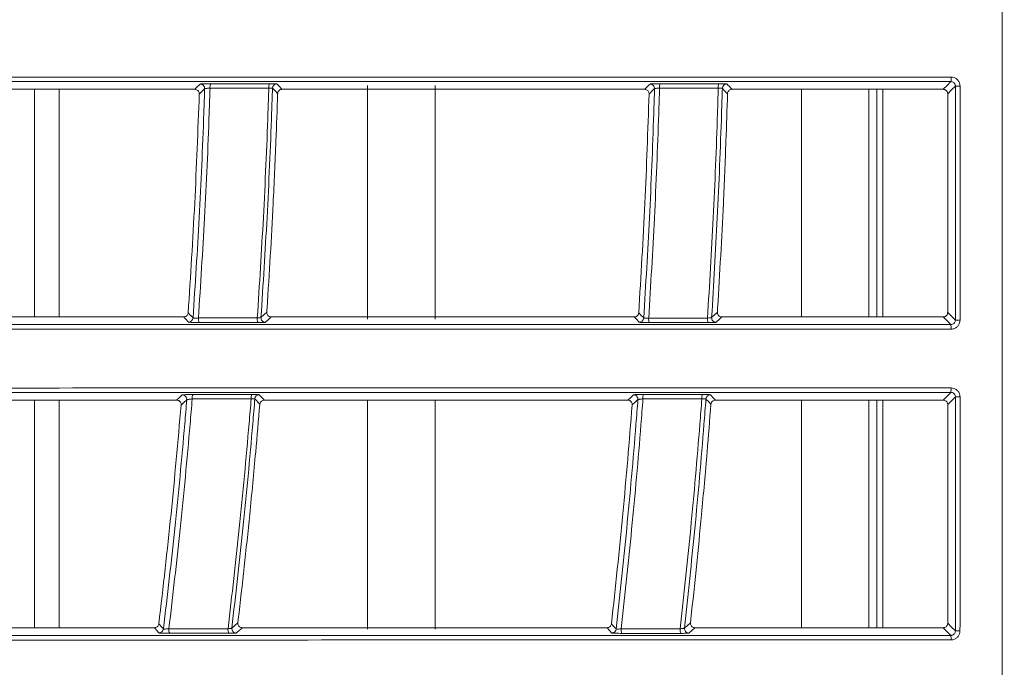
# Model space of a CAD drawing. Header units: millimetres. Extents: x 0 to 1118, y 0 to 864.
# Tile 388 of 512: x 590 to 601, y 412 to 419. Entities that reach past the tile are written whole.
import ezdxf

# ---------------------------------------------------------------- set-up
doc = ezdxf.new("R2010")
doc.units = ezdxf.units.MM
doc.styles.add('SLDTEXTSTYLE0', font='TXT', dxfattribs={"width": 0.605})
doc.dimstyles.new('SLDDIMSTYLE0', dxfattribs={"dimtxt": 3.175, "dimasz": 3.302, "dimexe": 0, "dimexo": 0.0625, "dimgap": 0.79375, "dimtad": 0, "dimdec": 1, "dimlfac": 4, "dimrnd": 1e-09, "dimzin": 12, "dimdsep": 46, "dimtxsty": 'SLDTEXTSTYLE0', "dimsah": 1, "dimcen": 0.09, "dimadec": 0, "dimazin": 3, "dimtfac": 1, "dimtofl": 0, "dimtmove": 0, "dimatfit": 3, "dimfxl": 1, "dimfrac": 2, "dimtolj": 1, "dimtzin": 12, "dimarcsym": 0})

# ---------------------------------------------------------------- blocks, each defined once
blk = doc.blocks.new('_D')
at = {"color": 7, "linetype": 'Continuous', "lineweight": 0}
for p, q in [((523.725, 418.739), (523.725, 362.273)), ((602.598, 372.505), (602.598, 362.273)), ((523.725, 363.873), (554.251, 363.873)), ((602.598, 363.873), (565.165, 363.873))]:
    blk.add_line(p, q, dxfattribs=at)
for points in [[(523.725, 363.873), (527.027, 363.365), (527.027, 364.381)], [(602.598, 363.873), (599.296, 364.381), (599.296, 363.365)]]:
    blk.add_solid(points, dxfattribs=at)
at = {"color": 7, "linetype": 'Continuous', "lineweight": 0, "insert": (554.251, 365.529), "char_height": 3.175, "attachment_point": 1, "style": 'SLDTEXTSTYLE0'}
blk.add_mtext('315.5', dxfattribs=at)

msp = doc.modelspace()

# ---------------------------------------------------------------- linework, layer by layer
at = {"color": 7, "linetype": 'Continuous', "lineweight": 15}
for p, q in [((593.7482, 418.2608), (593.7482, 415.6658)), ((594.4982, 415.6658), (594.4982, 418.2608)), ((587.7948, 418.219), (591.8263, 418.219)), ((590.044, 418.219), (590.044, 415.6896)), ((590.317, 415.6896), (590.317, 418.219)), ((592.798, 418.219), (596.8283, 418.219)), ((597.8005, 418.219), (600.1486, 418.219)), ((598.5732, 418.219), (598.5732, 415.6897)), ((599.3232, 418.219), (599.3232, 415.6897)), ((599.4107, 418.219), (599.4107, 415.6897)), ((599.4763, 415.6897), (599.4763, 418.219)), ((591.7029, 415.6896), (587.6638, 415.6896)), ((596.7134, 415.6897), (592.6764, 415.6896)), ((600.1486, 415.6897), (597.6872, 415.6897)), ((587.5806, 414.765), (591.6249, 414.765)), ((590.044, 414.765), (590.044, 412.2356)), ((590.317, 412.2356), (590.317, 414.765)), ((592.5993, 414.765), (596.6406, 414.7651)), ((593.7482, 414.765), (593.7482, 412.2208)), ((594.4982, 412.2208), (594.4982, 414.765)), ((597.6154, 414.7651), (600.1486, 414.7651)), ((598.5732, 414.7651), (598.5732, 412.2357)), ((599.3232, 414.7651), (599.3232, 412.2357)), ((599.4107, 414.7651), (599.4107, 412.2357)), ((599.4763, 412.2357), (599.4763, 414.7651)), ((591.3772, 412.2357), (587.3174, 412.2356)), ((596.4101, 412.2357), (592.3553, 412.2357)), ((600.1485, 412.2357), (597.388, 412.2357))]:
    msp.add_line(p, q, dxfattribs=at)
at = {"color": 9, "linetype": 'Continuous', "lineweight": 0}
for p, q in [((592.5496, 414.7195), (592.4946, 414.7787)), ((596.4101, 412.2357), (596.4625, 412.1768))]:
    msp.add_line(p, q, dxfattribs=at)
at = {"color": 9, "linetype": 'Continuous', "lineweight": 0, "flags": 128}
for points in [[(591.8263, 418.219), (591.8571, 418.249), (591.8781, 418.2695), (591.886, 418.2772)], [(592.7399, 418.2786), (592.768, 418.2497), (592.7877, 418.2295), (592.798, 418.219)], [(596.8283, 418.219), (596.8385, 418.229), (596.8594, 418.2494), (596.8803, 418.2697), (596.8887, 418.2779)], [(597.7425, 418.2787), (597.7509, 418.27), (597.7706, 418.2497), (597.7903, 418.2295), (597.8005, 418.219)], [(600.1486, 418.219), (600.1922, 418.2627), (600.2341, 418.3047)], [(600.284, 418.2545), (600.2413, 418.2118), (600.1985, 418.169)], [(591.9363, 418.2256), (591.9062, 418.1963), (591.8762, 418.167)], [(592.748, 418.171), (592.7191, 418.2006), (592.7184, 418.2014), (592.6902, 418.2302)], [(596.9388, 418.2264), (596.9085, 418.1969), (596.8886, 418.1775), (596.8782, 418.1673)], [(591.7528, 415.7365), (591.7799, 415.7072), (591.7809, 415.7061), (591.807, 415.678)], [(592.5627, 415.6834), (592.5946, 415.713), (592.6265, 415.7426)], [(596.7633, 415.7366), (596.7908, 415.7071), (596.7918, 415.7061), (596.8108, 415.6857), (596.8184, 415.6775)], [(597.5738, 415.6832), (597.6055, 415.7129), (597.6262, 415.7323), (597.6373, 415.7426)], [(600.1985, 415.7397), (600.2413, 415.6969), (600.284, 415.6542)], [(591.7568, 415.6314), (591.7307, 415.6596), (591.7118, 415.6801), (591.7029, 415.6896)], [(592.6764, 415.6896), (592.6433, 415.6589), (592.6215, 415.6387), (592.6122, 415.6301)], [(596.7684, 415.6308), (596.7607, 415.639), (596.7417, 415.6593), (596.7227, 415.6797), (596.7134, 415.6897)], [(597.6872, 415.6897), (597.676, 415.6791), (597.6544, 415.6589), (597.6327, 415.6387), (597.6235, 415.63)], [(600.2341, 415.6041), (600.1886, 415.6496), (600.1486, 415.6897)], [(600.1486, 414.7651), (600.1922, 414.8087), (600.2341, 414.8507)], [(591.6249, 414.765), (591.6572, 414.795), (591.6877, 414.8232)], [(591.7378, 414.7691), (591.7062, 414.7398), (591.6746, 414.7105)], [(592.5441, 414.8246), (592.5709, 414.7957), (592.5897, 414.7754), (592.5993, 414.765)], [(596.6406, 414.7651), (596.6733, 414.7954), (596.704, 414.8239)], [(596.754, 414.7701), (596.7222, 414.7406), (596.6904, 414.711)], [(597.5656, 414.7191), (597.5379, 414.7488), (597.5372, 414.7496), (597.5183, 414.7699), (597.5103, 414.7785)], [(597.56, 414.8247), (597.568, 414.816), (597.5868, 414.7958), (597.6057, 414.7755), (597.6154, 414.7651)], [(600.284, 414.8006), (600.2413, 414.7578), (600.1985, 414.715)], [(591.4284, 412.1775), (591.4036, 412.2056), (591.3855, 412.2262), (591.3772, 412.2357)], [(592.2385, 412.232), (592.272, 412.2616), (592.3056, 412.2911)], [(592.3553, 412.2357), (592.3205, 412.2049), (592.2975, 412.1847), (592.2878, 412.1761)], [(597.2716, 412.2316), (597.3049, 412.2613), (597.3382, 412.291)], [(597.388, 412.2357), (597.3535, 412.205), (597.3211, 412.1761)], [(600.2341, 412.1501), (600.2306, 412.1536), (600.2166, 412.1676), (600.1608, 412.2235), (600.1485, 412.2357)], [(600.1985, 412.2857), (600.2413, 412.243), (600.284, 412.2002)]]:
    msp.add_lwpolyline(points, dxfattribs=at)
at = {"color": 9, "linetype": 'Continuous', "lineweight": 0}
for centre, radius, start, end in [((599.9066, 418.3427), 0.3297, 353.36496, 2.05258), ((591.8862, 418.2272), 0.05, 358.24912, 90.31762), ((592.073, 418.243), 0.0778, 150.49144, 188.37056), ((592.7298, 418.2431), 0.0812, 151.87852, 188.07327), ((596.8888, 418.2279), 0.05, 358.38276, 90.13466), ((597.1238, 418.2436), 0.13, 162.96046, 185.16437), ((597.7932, 418.2436), 0.1461, 164.89882, 184.60637), ((600.3232, 429.4664), 11.2119, 269.79977, 270.06507), ((591.9457, 415.6662), 0.0797, 171.48677, 209.18664), ((592.6038, 415.6661), 0.0833, 171.84284, 207.7849), ((596.7685, 415.6808), 0.05, 269.8555, 356.21965), ((597.0057, 415.6654), 0.1324, 174.83187, 196.87575), ((597.6763, 415.6653), 0.1487, 175.39214, 194.94776), ((600.323, 421.1583), 5.5043, 269.59349, 270.13228), ((599.8732, 415.5658), 0.3628, 358.12419, 6.04841), ((599.8678, 414.8887), 0.3682, 354.08017, 1.84265), ((591.6879, 414.7732), 0.05, 355.35285, 90.31256), ((591.8746, 414.7893), 0.077, 150.41787, 188.27171), ((592.5332, 414.7894), 0.0805, 151.83414, 187.98539), ((596.7041, 414.7739), 0.05, 355.68151, 90.12926), ((596.9393, 414.7898), 0.1297, 163.00242, 185.12278), ((597.6103, 414.7898), 0.1459, 164.9392, 184.58167), ((600.3231, 419.695), 4.8945, 269.54264, 270.14758), ((591.6189, 412.2125), 0.081, 171.45482, 208.91168), ((592.2801, 412.2124), 0.0845, 171.78554, 207.54011), ((592.2882, 412.2261), 0.0501, 173.29425, 269.53332), ((596.4627, 412.2269), 0.05, 269.84322, 353.51773), ((596.7021, 412.2116), 0.1343, 174.83943, 196.68649), ((597.3758, 412.2115), 0.1511, 175.41406, 194.75818), ((597.3214, 412.2261), 0.05, 173.74345, 269.72386), ((600.3228, 416.2524), 4.0524, 269.45095, 270.17708)]:
    msp.add_arc(centre, radius, start, end, dxfattribs=at)
at = {"color": 7, "linetype": 'Continuous', "lineweight": 15}
for centre, radius, start, end in [((592.7403, 418.2286), 0.05, 90.45783, 178.1033), ((597.7427, 418.2286), 0.05, 90.2687, 178.23071), ((591.7571, 415.6815), 0.05, 269.66971, 355.95415), ((592.6126, 415.6801), 0.05, 176.15663, 269.53832), ((597.6237, 415.6801), 0.05, 176.42635, 269.72234), ((592.5445, 414.7746), 0.05, 90.44243, 175.24626), ((597.5602, 414.7747), 0.05, 90.26017, 175.56578), ((591.4287, 412.2275), 0.05, 269.66938, 353.0476), ((599.7798, 412.112), 0.4559, 358.4872, 4.79713)]:
    msp.add_arc(centre, radius, start, end, dxfattribs=at)
for points, knots in [([(600.8039, 432.8719), (600.8039, 431.0766), (600.8036, 422.7677), (600.8038, 414.4587), (600.804, 407.945)], [0, 0, 0, 0, 0.2160676, 1, 1, 1, 1]), ([(582.8924, 418.354), (582.8967, 418.354), (584.4241, 418.354), (586.7852, 418.3541), (589.9394, 418.3542), (592.8312, 418.3543), (595.6024, 418.3544), (598.2426, 418.3545), (599.5716, 418.3545), (600.2361, 418.3546)], [0, 0, 0, 0, 0.00078443, 0.27536741, 0.4132724, 0.55117371, 0.77498377, 0.88749509, 1, 1, 1, 1]), ([(600.2341, 418.3047), (599.3501, 418.3047), (597.5814, 418.3046), (594.944, 418.3046), (592.1274, 418.3046), (589.1389, 418.3046), (585.9939, 418.3046), (582.3566, 418.3046), (578.3462, 418.3046), (575.1929, 418.3045), (573.8385, 418.3045), (573.8385, 418.3045)], [0, 0, 0, 0, 0.0965425, 0.1931637, 0.2897416, 0.4081183, 0.5265644, 0.6449617, 0.8224805, 0.9999995, 1, 1, 1, 1]), ([(591.8762, 418.167), (591.8611, 417.7626), (591.8308, 416.9519), (591.7789, 416.1422), (591.7528, 415.7365)], [0, 0, 0, 0, 0.4988793, 1, 1, 1, 1]), ([(591.8762, 418.167), (591.8758, 418.1727), (591.8751, 418.1839), (591.8672, 418.1991), (591.8551, 418.2109), (591.8407, 418.2179), (591.8307, 418.2187), (591.8263, 418.219)], [0, 0, 0, 0, 0.20673438, 0.41341865, 0.6218976, 0.83319129, 1, 1, 1, 1]), ([(592.748, 418.171), (592.7419, 417.9947), (592.7278, 417.5878), (592.6916, 416.793), (592.6547, 416.1599), (592.6275, 415.7574), (592.6265, 415.7426)], [0, 0, 0, 0, 0.2175819, 0.5023389, 0.9817177, 1, 1, 1, 1]), ([(592.798, 418.219), (592.7922, 418.2185), (592.7808, 418.2173), (592.7656, 418.2085), (592.7543, 418.1955), (592.749, 418.1821), (592.7483, 418.1738), (592.748, 418.171)], [0, 0, 0, 0, 0.2259709, 0.4519979, 0.6744129, 0.8915448, 1, 1, 1, 1]), ([(596.8782, 418.1673), (596.8641, 417.7628), (596.8359, 416.9521), (596.7875, 416.1423), (596.7633, 415.7366)], [0, 0, 0, 0, 0.4989635, 1, 1, 1, 1]), ([(596.8782, 418.1673), (596.8778, 418.173), (596.8771, 418.1842), (596.8689, 418.1995), (596.8566, 418.2112), (596.8423, 418.218), (596.8325, 418.2187), (596.8283, 418.219)], [0, 0, 0, 0, 0.2098699, 0.4197457, 0.6301438, 0.841126, 1, 1, 1, 1]), ([(597.7506, 418.1707), (597.7449, 417.995), (597.7318, 417.5883), (597.6981, 416.7946), (597.6636, 416.1611), (597.6383, 415.7585), (597.6373, 415.7426)], [0, 0, 0, 0, 0.2170051, 0.5021971, 0.9803478, 1, 1, 1, 1]), ([(597.8005, 418.219), (597.7949, 418.2185), (597.7836, 418.2174), (597.7685, 418.2087), (597.7572, 418.1959), (597.7516, 418.1824), (597.7509, 418.1738), (597.7506, 418.1707)], [0, 0, 0, 0, 0.2211808, 0.4423833, 0.662243, 0.880322, 1, 1, 1, 1]), ([(600.1985, 418.169), (600.198, 418.1746), (600.1969, 418.1859), (600.1883, 418.2009), (600.1756, 418.2122), (600.1615, 418.2182), (600.1522, 418.2188), (600.1486, 418.219)], [0, 0, 0, 0, 0.2148326, 0.4296883, 0.64452, 0.8592305, 1, 1, 1, 1]), ([(600.1985, 418.169), (600.1985, 418.0185), (600.1985, 417.6428), (600.1986, 417.0417), (600.1985, 416.3823), (600.1985, 415.9484), (600.1985, 415.7397)], [0, 0, 0, 0, 0.1857923, 0.4640609, 0.7423294, 1, 1, 1, 1]), ([(591.7029, 415.6896), (591.7086, 415.6902), (591.7199, 415.6913), (591.735, 415.7002), (591.7463, 415.7131), (591.7517, 415.7262), (591.7526, 415.7341), (591.7528, 415.7365)], [0, 0, 0, 0, 0.2276417, 0.4553141, 0.6820205, 0.9059791, 1, 1, 1, 1]), ([(592.6265, 415.7426), (592.6267, 415.7371), (592.627, 415.7261), (592.6343, 415.7109), (592.6458, 415.6989), (592.6605, 415.6911), (592.6712, 415.6901), (592.6764, 415.6896)], [0, 0, 0, 0, 0.200137, 0.4002359, 0.6015734, 0.8068848, 1, 1, 1, 1]), ([(596.7134, 415.6897), (596.719, 415.6902), (596.7302, 415.6913), (596.7452, 415.7), (596.7566, 415.7128), (596.7621, 415.7259), (596.763, 415.734), (596.7633, 415.7366)], [0, 0, 0, 0, 0.2242642, 0.4486112, 0.6729311, 0.8967403, 1, 1, 1, 1]), ([(597.6373, 415.7426), (597.6375, 415.737), (597.6379, 415.7258), (597.6455, 415.7104), (597.6573, 415.6984), (597.6719, 415.691), (597.6823, 415.6901), (597.6872, 415.6897)], [0, 0, 0, 0, 0.2046412, 0.4092777, 0.6140831, 0.8201295, 1, 1, 1, 1]), ([(600.1486, 415.6897), (600.1542, 415.6902), (600.1654, 415.6913), (600.1804, 415.7), (600.1917, 415.7126), (600.1977, 415.7267), (600.1983, 415.736), (600.1985, 415.7397)], [0, 0, 0, 0, 0.2145333, 0.4290683, 0.6436963, 0.8583898, 1, 1, 1, 1]), ([(592.5301, 415.6273), (592.4169, 415.6273), (592.1987, 415.6273), (591.9809, 415.6273), (591.876, 415.6273)], [0, 0, 0, 0, 0.518863, 1, 1, 1, 1]), ([(575.0014, 415.6043), (575.0014, 415.6043), (576.4548, 415.6043), (579.5012, 415.6042), (584.0947, 415.6042), (588.0208, 415.6042), (591.1973, 415.6041), (593.8923, 415.6041), (596.9027, 415.6041), (599.1222, 415.6041), (600.2341, 415.6041)], [0, 0, 0, 0, 0.0000006, 0.1860051, 0.372665, 0.5586821, 0.6521345, 0.7455834, 0.8725431, 1, 1, 1, 1]), ([(600.2359, 415.554), (599.1296, 415.5539), (596.9123, 415.5537), (593.9081, 415.5535), (591.2186, 415.5534), (588.0433, 415.5532), (584.1269, 415.553), (579.5057, 415.5528), (576.5178, 415.5526), (575.0212, 415.5525)], [0, 0, 0, 0, 0.126902, 0.2543603, 0.3473657, 0.4403747, 0.6272886, 0.8133123, 1, 1, 1, 1]), ([(600.2341, 414.8507), (599.1278, 414.8507), (596.9103, 414.8507), (593.9052, 414.8507), (591.2139, 414.8507), (588.0365, 414.8507), (584.1108, 414.8507), (579.5088, 414.8507), (576.4599, 414.8506), (575.0014, 414.8506), (575.0014, 414.8506)], [0, 0, 0, 0, 0.1268398, 0.2542368, 0.3472623, 0.440291, 0.627247, 0.813292, 0.9999994, 1, 1, 1, 1]), ([(575.0212, 414.8985), (576.5131, 414.8987), (579.5022, 414.8989), (584.1173, 414.8992), (588.0363, 414.8995), (591.2121, 414.8998), (593.9043, 414.9), (596.9106, 414.9002), (599.126, 414.9004), (600.2359, 414.9005)], [0, 0, 0, 0, 0.1860729, 0.3727996, 0.5588669, 0.6523452, 0.74582, 0.8726612, 1, 1, 1, 1]), ([(591.6746, 414.7105), (591.6745, 414.7161), (591.6744, 414.7274), (591.6672, 414.743), (591.6557, 414.7554), (591.6409, 414.7635), (591.6301, 414.7645), (591.6249, 414.765)], [0, 0, 0, 0, 0.2005083, 0.4009275, 0.6032628, 0.8082153, 1, 1, 1, 1]), ([(592.5993, 414.765), (592.5936, 414.7645), (592.5822, 414.7633), (592.567, 414.7545), (592.5558, 414.7416), (592.5507, 414.729), (592.5498, 414.7215), (592.5496, 414.7195)], [0, 0, 0, 0, 0.2330393, 0.4662049, 0.6955479, 0.9194637, 1, 1, 1, 1]), ([(596.6904, 414.711), (596.6903, 414.7166), (596.6901, 414.7279), (596.6827, 414.7436), (596.671, 414.7559), (596.6563, 414.7637), (596.6456, 414.7646), (596.6406, 414.7651)], [0, 0, 0, 0, 0.2039594, 0.4079033, 0.6123603, 0.8173506, 1, 1, 1, 1]), ([(597.6154, 414.7651), (597.6097, 414.7645), (597.5984, 414.7634), (597.5834, 414.7547), (597.5721, 414.742), (597.5668, 414.7292), (597.5659, 414.7214), (597.5656, 414.7191)], [0, 0, 0, 0, 0.2279086, 0.4558751, 0.6823911, 0.9071649, 1, 1, 1, 1]), ([(600.1985, 414.715), (600.198, 414.7207), (600.1969, 414.7319), (600.1883, 414.7469), (600.1756, 414.7582), (600.1615, 414.7642), (600.1522, 414.7648), (600.1486, 414.7651)], [0, 0, 0, 0, 0.2148812, 0.429772, 0.6446176, 0.8593279, 1, 1, 1, 1]), ([(591.6746, 414.7105), (591.6389, 414.3066), (591.5672, 413.4953), (591.4738, 412.6862), (591.4269, 412.28)], [0, 0, 0, 0, 0.4978479, 1, 1, 1, 1]), ([(592.5496, 414.7195), (592.5345, 414.5424), (592.4998, 414.1333), (592.4233, 413.3366), (592.3544, 412.7045), (592.3071, 412.3043), (592.3056, 412.2911)], [0, 0, 0, 0, 0.2184819, 0.5046603, 0.9837568, 1, 1, 1, 1]), ([(596.6904, 414.711), (596.6572, 414.307), (596.5905, 413.4958), (596.5035, 412.6865), (596.4598, 412.2803)], [0, 0, 0, 0, 0.4980049, 1, 1, 1, 1]), ([(597.5656, 414.7191), (597.5516, 414.5426), (597.5193, 414.1339), (597.4481, 413.3387), (597.3839, 412.706), (597.3398, 412.3055), (597.3382, 412.291)], [0, 0, 0, 0, 0.2177589, 0.5043764, 0.9820533, 1, 1, 1, 1]), ([(600.1985, 414.715), (600.1985, 414.5646), (600.1985, 413.9635), (600.1985, 413.1537), (600.1985, 412.4944), (600.1985, 412.2857)], [0, 0, 0, 0, 0.1857944, 0.7423261, 1, 1, 1, 1]), ([(591.3772, 412.2357), (591.3828, 412.2362), (591.3941, 412.2373), (591.4092, 412.2462), (591.4206, 412.2591), (591.4256, 412.2713), (591.4266, 412.2784), (591.4269, 412.28)], [0, 0, 0, 0, 0.2354509, 0.471051, 0.7052755, 0.9365024, 1, 1, 1, 1]), ([(592.3056, 412.2911), (592.3055, 412.2856), (592.3052, 412.2746), (592.3118, 412.259), (592.3227, 412.2465), (592.3377, 412.2375), (592.3493, 412.2363), (592.3553, 412.2357)], [0, 0, 0, 0, 0.1941121, 0.3881927, 0.5834244, 0.782555, 1, 1, 1, 1]), ([(596.4101, 412.2357), (596.4157, 412.2363), (596.4269, 412.2374), (596.4419, 412.246), (596.4533, 412.2588), (596.4584, 412.2711), (596.4595, 412.2785), (596.4598, 412.2803)], [0, 0, 0, 0, 0.2315255, 0.4631729, 0.6946754, 0.9256273, 1, 1, 1, 1]), ([(597.3382, 412.291), (597.3382, 412.2854), (597.338, 412.2742), (597.3449, 412.2585), (597.3561, 412.2459), (597.3711, 412.2374), (597.3823, 412.2363), (597.388, 412.2357)], [0, 0, 0, 0, 0.19894195, 0.39789807, 0.59697408, 0.79728984, 1, 1, 1, 1]), ([(600.1485, 412.2357), (600.1542, 412.2363), (600.1654, 412.2374), (600.1804, 412.246), (600.1917, 412.2587), (600.1977, 412.2728), (600.1983, 412.2821), (600.1985, 412.2857)], [0, 0, 0, 0, 0.214528, 0.4291536, 0.64371664, 0.8583933, 1, 1, 1, 1]), ([(576.0077, 412.1504), (576.0077, 412.1504), (577.4611, 412.1504), (580.5509, 412.1503), (585.1671, 412.1503), (589.1177, 412.1502), (592.3103, 412.1502), (594.8307, 412.1502), (597.472, 412.1501), (599.3125, 412.1501), (600.2341, 412.1501)], [0, 0, 0, 0, 0.00000066, 0.19445951, 0.38959837, 0.58407779, 0.68181708, 0.7795516, 0.88961407, 1, 1, 1, 1]), ([(592.2052, 412.1733), (592.0906, 412.1733), (591.8714, 412.1733), (591.6525, 412.1733), (591.548, 412.1733)], [0, 0, 0, 0, 0.5226001, 1, 1, 1, 1]), ([(600.2355, 412.1), (599.3177, 412.0998), (597.479, 412.0996), (594.8441, 412.0993), (592.3314, 412.099), (589.14, 412.0987), (585.2006, 412.0983), (580.5486, 412.0979), (577.5357, 412.0976), (576.0266, 412.0975)], [0, 0, 0, 0, 0.11001825, 0.22039316, 0.31762417, 0.41485933, 0.61034948, 0.8048258, 1, 1, 1, 1])]:
    msp.add_open_spline(points, degree=3, knots=knots, dxfattribs=at)
at = {"color": 9, "linetype": 'Continuous', "lineweight": 0}
for points, knots in [([(600.3359, 418.2545), (600.3354, 418.2619), (600.3342, 418.2805), (600.3222, 418.3086), (600.2996, 418.334), (600.2697, 418.3512), (600.2473, 418.3535), (600.2361, 418.3546)], [0, 0, 0, 0, 0.14167946, 0.35649922, 0.57114253, 0.78561181, 1, 1, 1, 1]), ([(592.0053, 418.2813), (592.004, 418.2813), (591.9916, 418.2813), (591.9673, 418.2812), (591.9351, 418.2805), (591.9089, 418.2796), (591.8905, 418.2784), (591.8875, 418.2776), (591.886, 418.2772)], [0, 0, 0, 0, 0.0237053, 0.218985, 0.4143416, 0.6096595, 0.8048278, 1, 1, 1, 1]), ([(592.0053, 418.2813), (592.1115, 418.2814), (592.329, 418.2814), (592.5467, 418.2814), (592.6582, 418.2814)], [0, 0, 0, 0, 0.4882516, 1, 1, 1, 1]), ([(592.7399, 418.2786), (592.7399, 418.2786), (592.7395, 418.279), (592.7347, 418.2798), (592.717, 418.2807), (592.6907, 418.2813), (592.669, 418.2814), (592.6582, 418.2814)], [0, 0, 0, 0, 0.003545, 0.2526262, 0.5016596, 0.7508689, 1, 1, 1, 1]), ([(596.9996, 418.2817), (596.9898, 418.2816), (596.9687, 418.2816), (596.9378, 418.281), (596.9116, 418.2802), (596.8932, 418.2791), (596.8902, 418.2783), (596.8887, 418.2779)], [0, 0, 0, 0, 0.1782958, 0.3838134, 0.5892953, 0.7946725, 1, 1, 1, 1]), ([(596.9996, 418.2817), (597.1071, 418.2817), (597.3245, 418.2817), (597.5421, 418.2817), (597.6521, 418.2817)], [0, 0, 0, 0, 0.4945313, 1, 1, 1, 1]), ([(597.7425, 418.2787), (597.7423, 418.2788), (597.7414, 418.2793), (597.7336, 418.2801), (597.7135, 418.281), (597.6853, 418.2816), (597.6632, 418.2817), (597.6521, 418.2817)], [0, 0, 0, 0, 0.0646391, 0.2984208, 0.5321831, 0.766088, 1, 1, 1, 1]), ([(600.2341, 418.3047), (600.2397, 418.3041), (600.2509, 418.303), (600.2659, 418.2944), (600.2772, 418.2816), (600.2831, 418.2676), (600.2837, 418.2582), (600.284, 418.2545)], [0, 0, 0, 0, 0.2143323, 0.4287628, 0.6434021, 0.8582931, 1, 1, 1, 1]), ([(600.284, 415.6542), (600.284, 415.8795), (600.284, 416.3302), (600.284, 417.1969), (600.284, 417.8384), (600.284, 418.2545)], [0, 0, 0, 0, 0.2599588, 0.5199178, 1, 1, 1, 1]), ([(600.3359, 418.2545), (600.3359, 417.8211), (600.3358, 417.1624), (600.3358, 416.2956), (600.3358, 415.8622), (600.3357, 415.654)], [0, 0, 0, 0, 0.4999584, 0.7599177, 1, 1, 1, 1]), ([(591.807, 415.678), (591.8311, 416.0495), (591.8802, 416.8089), (591.9174, 417.6585), (591.9333, 418.1363), (591.9363, 418.2256)], [0, 0, 0, 0, 0.4378619, 0.8948713, 1, 1, 1, 1]), ([(591.9961, 418.2317), (591.993, 418.1396), (591.977, 417.6588), (591.9397, 416.8071), (591.8907, 416.0485), (591.8668, 415.678)], [0, 0, 0, 0, 0.1081038, 0.5644434, 1, 1, 1, 1]), ([(591.9961, 418.2317), (591.9954, 418.2317), (591.9892, 418.2315), (591.977, 418.2309), (591.9609, 418.2298), (591.9478, 418.2284), (591.9386, 418.2269), (591.937, 418.2261), (591.9363, 418.2256)], [0, 0, 0, 0, 0.0237185, 0.2187442, 0.4141816, 0.6096693, 0.8049791, 1, 1, 1, 1]), ([(592.6494, 418.2317), (592.5379, 418.2317), (592.3199, 418.2317), (592.1023, 418.2317), (591.9961, 418.2317)], [0, 0, 0, 0, 0.5117462, 1, 1, 1, 1]), ([(592.5213, 415.6779), (592.5452, 416.05), (592.5938, 416.8103), (592.6307, 417.6619), (592.6464, 418.1412), (592.6494, 418.2317)], [0, 0, 0, 0, 0.437454, 0.8936847, 1, 1, 1, 1]), ([(592.6902, 418.2302), (592.6873, 418.1397), (592.6715, 417.6602), (592.6347, 416.8109), (592.5863, 416.053), (592.5627, 415.6834)], [0, 0, 0, 0, 0.1065717, 0.5643297, 1, 1, 1, 1]), ([(592.6902, 418.2302), (592.6895, 418.2306), (592.688, 418.2313), (592.6788, 418.2319), (592.6657, 418.2321), (592.6548, 418.2319), (592.6494, 418.2317)], [0, 0, 0, 0, 0.2527753, 0.5016691, 0.7507787, 1, 1, 1, 1]), ([(596.8184, 415.6775), (596.8408, 416.0483), (596.8864, 416.806), (596.9211, 417.656), (596.936, 418.1349), (596.9388, 418.2264)], [0, 0, 0, 0, 0.4366337, 0.8923827, 1, 1, 1, 1]), ([(596.9944, 418.2319), (596.9915, 418.1379), (596.9765, 417.6562), (596.9417, 416.8044), (596.8961, 416.0472), (596.8739, 415.6774)], [0, 0, 0, 0, 0.1102473, 0.5653454, 1, 1, 1, 1]), ([(596.9944, 418.2319), (596.9895, 418.2317), (596.9789, 418.2313), (596.9635, 418.2303), (596.9503, 418.2291), (596.9411, 418.2277), (596.9396, 418.2269), (596.9388, 418.2264)], [0, 0, 0, 0, 0.1781193, 0.3836277, 0.58927, 0.7947181, 1, 1, 1, 1]), ([(597.6475, 418.2319), (597.5374, 418.2319), (597.3196, 418.2319), (597.102, 418.2319), (596.9944, 418.2319)], [0, 0, 0, 0, 0.50546984, 1, 1, 1, 1]), ([(597.528, 415.6773), (597.5502, 416.0486), (597.5955, 416.8069), (597.6299, 417.6587), (597.6447, 418.1391), (597.6475, 418.2319)], [0, 0, 0, 0, 0.4362631, 0.8910878, 1, 1, 1, 1]), ([(597.6927, 418.2302), (597.6898, 418.1374), (597.6751, 417.6569), (597.6408, 416.8076), (597.5957, 416.0518), (597.5738, 415.6832)], [0, 0, 0, 0, 0.1091375, 0.565603, 1, 1, 1, 1]), ([(597.6927, 418.2302), (597.6926, 418.2303), (597.6922, 418.2307), (597.6883, 418.2315), (597.6782, 418.2321), (597.6641, 418.2323), (597.653, 418.232), (597.6475, 418.2319)], [0, 0, 0, 0, 0.06470378, 0.29852134, 0.53223927, 0.76604387, 1, 1, 1, 1]), ([(597.7506, 418.1707), (597.741, 418.1806), (597.7311, 418.1908), (597.7145, 418.2077), (597.7049, 418.2176), (597.6955, 418.2273), (597.6927, 418.2302)], [0, 0, 0, 0, 0.4999999, 0.5138102, 0.8537646, 1, 1, 1, 1]), ([(591.7568, 415.6314), (591.7569, 415.6314), (591.7575, 415.631), (591.7635, 415.6301), (591.7822, 415.629), (591.8094, 415.6281), (591.8422, 415.6274), (591.8648, 415.6274), (591.876, 415.6273)], [0, 0, 0, 0, 0.0248746, 0.2192789, 0.4139472, 0.6090776, 0.8045517, 1, 1, 1, 1]), ([(591.8668, 415.678), (591.8611, 415.6777), (591.8498, 415.677), (591.8334, 415.6764), (591.8197, 415.6764), (591.8103, 415.6769), (591.8074, 415.6775), (591.8071, 415.6779), (591.807, 415.678)], [0, 0, 0, 0, 0.1961764, 0.391942, 0.5868674, 0.7810668, 0.975147, 1, 1, 1, 1]), ([(591.8668, 415.678), (591.9717, 415.678), (592.1897, 415.678), (592.408, 415.6779), (592.5213, 415.6779)], [0, 0, 0, 0, 0.4811324, 1, 1, 1, 1]), ([(592.5627, 415.6834), (592.5619, 415.683), (592.5603, 415.6822), (592.551, 415.6807), (592.5379, 415.6792), (592.5269, 415.6783), (592.5213, 415.6779)], [0, 0, 0, 0, 0.2485807, 0.4977571, 0.7478529, 1, 1, 1, 1]), ([(592.5301, 415.6273), (592.5302, 415.6273), (592.5413, 415.6273), (592.563, 415.6274), (592.5892, 415.628), (592.6076, 415.6289), (592.6107, 415.6297), (592.6122, 415.6301)], [0, 0, 0, 0, 0.0017441, 0.2518142, 0.5014972, 0.7507145, 1, 1, 1, 1]), ([(596.7684, 415.6308), (596.7695, 415.6304), (596.772, 415.6297), (596.7882, 415.6286), (596.8134, 415.6277), (596.8451, 415.6271), (596.8677, 415.6271), (596.879, 415.627)], [0, 0, 0, 0, 0.1789073, 0.3837064, 0.5889015, 0.7944355, 1, 1, 1, 1]), ([(596.8739, 415.6774), (596.8682, 415.6771), (596.8568, 415.6764), (596.8409, 415.676), (596.8283, 415.676), (596.8202, 415.6766), (596.819, 415.6772), (596.8184, 415.6775)], [0, 0, 0, 0, 0.2061876, 0.4119056, 0.616851, 0.8213393, 1, 1, 1, 1]), ([(596.8739, 415.6774), (596.9802, 415.6774), (597.1981, 415.6773), (597.4163, 415.6773), (597.528, 415.6773)], [0, 0, 0, 0, 0.48780269, 1, 1, 1, 1]), ([(597.5326, 415.627), (597.421, 415.627), (597.203, 415.627), (596.9852, 415.627), (596.879, 415.627)], [0, 0, 0, 0, 0.5121969, 1, 1, 1, 1]), ([(597.5738, 415.6832), (597.573, 415.6828), (597.5714, 415.6819), (597.5622, 415.6804), (597.549, 415.6789), (597.5367, 415.6779), (597.5296, 415.6774), (597.528, 415.6773)], [0, 0, 0, 0, 0.2332898, 0.4671177, 0.7017248, 0.9366806, 1, 1, 1, 1]), ([(597.5326, 415.627), (597.5356, 415.627), (597.5498, 415.627), (597.5742, 415.6272), (597.6005, 415.6279), (597.6189, 415.6289), (597.6219, 415.6297), (597.6235, 415.63)], [0, 0, 0, 0, 0.0632324, 0.2979049, 0.5322195, 0.7661146, 1, 1, 1, 1]), ([(600.284, 415.6542), (600.2834, 415.6485), (600.2823, 415.6373), (600.2737, 415.6223), (600.2611, 415.6109), (600.247, 415.6049), (600.2377, 415.6043), (600.2341, 415.6041)], [0, 0, 0, 0, 0.2149787, 0.42987667, 0.64466833, 0.85920314, 1, 1, 1, 1]), ([(600.2359, 415.554), (600.2432, 415.5545), (600.2618, 415.5557), (600.2898, 415.5677), (600.3152, 415.5903), (600.3324, 415.6203), (600.3346, 415.6428), (600.3357, 415.654)], [0, 0, 0, 0, 0.1408433, 0.3554501, 0.5702029, 0.7850813, 1, 1, 1, 1]), ([(600.2341, 414.8507), (600.2397, 414.8502), (600.2509, 414.849), (600.2659, 414.8404), (600.2772, 414.8277), (600.2831, 414.8136), (600.2837, 414.8043), (600.284, 414.8006)], [0, 0, 0, 0, 0.2142859, 0.4287586, 0.6433703, 0.8582342, 1, 1, 1, 1]), ([(600.3357, 414.8005), (600.3352, 414.8079), (600.334, 414.8265), (600.322, 414.8546), (600.2994, 414.88), (600.2695, 414.8972), (600.2471, 414.8994), (600.2359, 414.9005)], [0, 0, 0, 0, 0.1417077, 0.3565251, 0.5711356, 0.7856085, 1, 1, 1, 1]), ([(591.4784, 412.2214), (591.5215, 412.5934), (591.6095, 413.3526), (591.6901, 414.2025), (591.7303, 414.6801), (591.7378, 414.7691)], [0, 0, 0, 0, 0.4386056, 0.8953141, 1, 1, 1, 1]), ([(591.7984, 414.7783), (591.7905, 414.6844), (591.7499, 414.2017), (591.6691, 413.3498), (591.5815, 412.5934), (591.5388, 412.2246)], [0, 0, 0, 0, 0.1100528, 0.5660986, 1, 1, 1, 1]), ([(591.8076, 414.8274), (591.8063, 414.8274), (591.7938, 414.8274), (591.7693, 414.8272), (591.737, 414.8265), (591.7107, 414.8256), (591.6923, 414.8244), (591.6892, 414.8236), (591.6877, 414.8232)], [0, 0, 0, 0, 0.02368121, 0.2198119, 0.41576111, 0.61091249, 0.80544658, 1, 1, 1, 1]), ([(591.7984, 414.7783), (591.7977, 414.7782), (591.7914, 414.7777), (591.7791, 414.7765), (591.7628, 414.7745), (591.7495, 414.7725), (591.7402, 414.7706), (591.7386, 414.7696), (591.7378, 414.7691)], [0, 0, 0, 0, 0.023643, 0.220156, 0.4167112, 0.6123263, 0.8066295, 1, 1, 1, 1]), ([(592.4536, 414.7783), (592.3425, 414.7783), (592.1239, 414.7783), (591.9057, 414.7783), (591.7984, 414.7783)], [0, 0, 0, 0, 0.508267, 1, 1, 1, 1]), ([(591.8076, 414.8274), (591.9148, 414.8274), (592.1329, 414.8274), (592.3513, 414.8274), (592.4623, 414.8274)], [0, 0, 0, 0, 0.4917399, 1, 1, 1, 1]), ([(592.1964, 412.2244), (592.2391, 412.5966), (592.3262, 413.3563), (592.4061, 414.2082), (592.446, 414.6876), (592.4536, 414.7783)], [0, 0, 0, 0, 0.4377441, 0.8937006, 1, 1, 1, 1]), ([(592.4946, 414.7787), (592.4869, 414.6868), (592.4469, 414.2059), (592.3673, 413.3563), (592.2807, 412.6002), (592.2385, 412.232)], [0, 0, 0, 0, 0.1081267, 0.5656126, 1, 1, 1, 1]), ([(592.4946, 414.7787), (592.4939, 414.7791), (592.4924, 414.7797), (592.4831, 414.7799), (592.47, 414.7795), (592.459, 414.7787), (592.4536, 414.7783)], [0, 0, 0, 0, 0.2513576, 0.4996306, 0.74932, 1, 1, 1, 1]), ([(592.5441, 414.8246), (592.5441, 414.8246), (592.5438, 414.825), (592.539, 414.8258), (592.5213, 414.8267), (592.4949, 414.8273), (592.4732, 414.8274), (592.4623, 414.8274)], [0, 0, 0, 0, 0.0038189, 0.251979, 0.5008031, 0.7504267, 1, 1, 1, 1]), ([(596.5124, 412.2212), (596.5524, 412.5922), (596.6342, 413.3496), (596.7093, 414.1998), (596.7469, 414.6787), (596.754, 414.7701)], [0, 0, 0, 0, 0.437204, 0.8925596, 1, 1, 1, 1]), ([(596.8101, 414.7782), (596.8027, 414.6826), (596.7648, 414.1992), (596.6895, 413.3471), (596.608, 412.5921), (596.5683, 412.2237)], [0, 0, 0, 0, 0.1121343, 0.5668443, 1, 1, 1, 1]), ([(596.8153, 414.8277), (596.8055, 414.8277), (596.7843, 414.8276), (596.7533, 414.8271), (596.727, 414.8262), (596.7086, 414.8251), (596.7055, 414.8243), (596.704, 414.8239)], [0, 0, 0, 0, 0.1787441, 0.3848048, 0.5902479, 0.7951172, 1, 1, 1, 1]), ([(596.8101, 414.7782), (596.8052, 414.7778), (596.7945, 414.7769), (596.7789, 414.7752), (596.7657, 414.7733), (596.7564, 414.7715), (596.7548, 414.7706), (596.754, 414.7701)], [0, 0, 0, 0, 0.1788837, 0.3855633, 0.5913864, 0.7961511, 1, 1, 1, 1]), ([(597.4649, 414.7782), (597.3553, 414.7782), (597.1369, 414.7782), (596.9188, 414.7782), (596.8101, 414.7782)], [0, 0, 0, 0, 0.5020594, 1, 1, 1, 1]), ([(596.8153, 414.8277), (596.9238, 414.8277), (597.1418, 414.8277), (597.3599, 414.8277), (597.4694, 414.8277)], [0, 0, 0, 0, 0.4979438, 1, 1, 1, 1]), ([(597.2252, 412.2236), (597.2649, 412.5948), (597.3459, 413.3525), (597.4204, 414.2046), (597.4577, 414.6851), (597.4649, 414.7782)], [0, 0, 0, 0, 0.4364965, 0.890863, 1, 1, 1, 1]), ([(597.5103, 414.7785), (597.503, 414.6842), (597.4656, 414.2021), (597.3913, 413.3525), (597.3108, 412.5987), (597.2716, 412.2316)], [0, 0, 0, 0, 0.1109974, 0.5670078, 1, 1, 1, 1]), ([(597.5103, 414.7785), (597.5102, 414.7786), (597.5098, 414.7791), (597.5059, 414.7797), (597.4958, 414.7798), (597.4816, 414.7793), (597.4705, 414.7786), (597.4649, 414.7782)], [0, 0, 0, 0, 0.0645958, 0.2971583, 0.5302984, 0.7647255, 1, 1, 1, 1]), ([(597.56, 414.8247), (597.5598, 414.8248), (597.5589, 414.8253), (597.5512, 414.8261), (597.531, 414.827), (597.5028, 414.8276), (597.4806, 414.8277), (597.4694, 414.8277)], [0, 0, 0, 0, 0.064676, 0.2977591, 0.5314363, 0.7657613, 1, 1, 1, 1]), ([(600.284, 412.2002), (600.284, 412.4255), (600.284, 412.8762), (600.284, 413.743), (600.284, 414.3845), (600.284, 414.8006)], [0, 0, 0, 0, 0.2599541, 0.5199085, 1, 1, 1, 1]), ([(600.3357, 414.8005), (600.3356, 414.3671), (600.3356, 413.7084), (600.3354, 412.8416), (600.3354, 412.4082), (600.3353, 412.2)], [0, 0, 0, 0, 0.4999316, 0.7598856, 1, 1, 1, 1]), ([(591.4269, 412.28), (591.4354, 412.2702), (591.4443, 412.2601), (591.4616, 412.2406), (591.4701, 412.2308), (591.4784, 412.2214)], [0, 0, 0, 0, 0.5000001, 0.5183917, 1, 1, 1, 1]), ([(591.5388, 412.2246), (591.533, 412.2239), (591.5215, 412.2227), (591.5048, 412.2213), (591.4911, 412.2206), (591.4809, 412.2205), (591.4792, 412.2211), (591.4784, 412.2214)], [0, 0, 0, 0, 0.1988543, 0.3967534, 0.5925806, 0.7859604, 1, 1, 1, 1]), ([(591.5388, 412.2246), (591.6433, 412.2245), (591.8624, 412.2245), (592.0818, 412.2245), (592.1964, 412.2244)], [0, 0, 0, 0, 0.477395, 1, 1, 1, 1]), ([(592.2385, 412.232), (592.2377, 412.2315), (592.2361, 412.2306), (592.2266, 412.2286), (592.2132, 412.2265), (592.2021, 412.2251), (592.1964, 412.2244)], [0, 0, 0, 0, 0.24607349, 0.49371919, 0.74403746, 1, 1, 1, 1]), ([(596.4598, 412.2803), (596.4685, 412.2704), (596.4775, 412.2603), (596.4928, 412.2433), (596.5015, 412.2334), (596.51, 412.2239), (596.5124, 412.2212)], [0, 0, 0, 0, 0.5, 0.5167319, 0.8625462, 1, 1, 1, 1]), ([(596.5683, 412.2237), (596.5625, 412.2231), (596.5511, 412.2219), (596.5349, 412.2207), (596.5222, 412.2202), (596.5141, 412.2204), (596.5129, 412.2209), (596.5124, 412.2212)], [0, 0, 0, 0, 0.2086571, 0.4161947, 0.6216582, 0.8249586, 1, 1, 1, 1]), ([(596.5683, 412.2237), (596.6743, 412.2237), (596.8932, 412.2236), (597.1122, 412.2236), (597.2252, 412.2236)], [0, 0, 0, 0, 0.4843308, 1, 1, 1, 1]), ([(597.2716, 412.2316), (597.2708, 412.2311), (597.2692, 412.2302), (597.2598, 412.2282), (597.2465, 412.2261), (597.234, 412.2246), (597.2268, 412.2238), (597.2252, 412.2236)], [0, 0, 0, 0, 0.230998, 0.4632762, 0.6979011, 0.934473, 1, 1, 1, 1]), ([(591.4284, 412.1775), (591.4285, 412.1774), (591.429, 412.177), (591.4348, 412.1761), (591.4535, 412.175), (591.4808, 412.1741), (591.5138, 412.1735), (591.5366, 412.1734), (591.548, 412.1733)], [0, 0, 0, 0, 0.02257069, 0.21609609, 0.41068218, 0.60663057, 0.80332831, 1, 1, 1, 1]), ([(592.2052, 412.1733), (592.2053, 412.1733), (592.2166, 412.1733), (592.2384, 412.1734), (592.2647, 412.174), (592.2831, 412.1749), (592.2862, 412.1757), (592.2878, 412.1761)], [0, 0, 0, 0, 0.0034794, 0.2543393, 0.5036853, 0.7518433, 1, 1, 1, 1]), ([(596.4625, 412.1768), (596.4636, 412.1765), (596.4661, 412.1757), (596.4821, 412.1747), (596.5073, 412.1738), (596.5392, 412.1732), (596.562, 412.1731), (596.5734, 412.173)], [0, 0, 0, 0, 0.1762081, 0.3807734, 0.5866516, 0.7933057, 1, 1, 1, 1]), ([(597.2297, 412.173), (597.1168, 412.173), (596.898, 412.173), (596.6793, 412.173), (596.5734, 412.173)], [0, 0, 0, 0, 0.5156619, 1, 1, 1, 1]), ([(597.2297, 412.173), (597.2328, 412.173), (597.2471, 412.173), (597.2717, 412.1733), (597.2981, 412.174), (597.3165, 412.1749), (597.3196, 412.1757), (597.3211, 412.1761)], [0, 0, 0, 0, 0.0651442, 0.3003684, 0.5342526, 0.7671067, 1, 1, 1, 1]), ([(600.284, 412.2002), (600.2834, 412.1946), (600.2824, 412.1833), (600.2737, 412.1683), (600.2611, 412.157), (600.247, 412.151), (600.2377, 412.1504), (600.2341, 412.1501)], [0, 0, 0, 0, 0.2149741, 0.4298642, 0.6445681, 0.8590338, 1, 1, 1, 1]), ([(600.2355, 412.1), (600.2428, 412.1005), (600.2614, 412.1017), (600.2895, 412.1137), (600.3148, 412.1363), (600.332, 412.1663), (600.3342, 412.1888), (600.3353, 412.2)], [0, 0, 0, 0, 0.14088717, 0.35544281, 0.5701834, 0.78508826, 1, 1, 1, 1])]:
    msp.add_open_spline(points, degree=3, knots=knots, dxfattribs=at)

# ---------------------------------------------------------------- dimensions: what is measured, and where the dimension line sits
at = {"color": 7, "linetype": 'Continuous', "lineweight": 0}
dim = msp.add_linear_dim(base=(523.7253, 363.8728), p1=(602.5982, 374.1052), p2=(523.7253, 420.3386), dimstyle='SLDDIMSTYLE0', dxfattribs=at)
dim.commit()
dim.dimension.update_dxf_attribs({"geometry": '_D', "text_midpoint": (559.708, 363.8728), "dimtype": 160})

doc.saveas('drawing.dxf')
